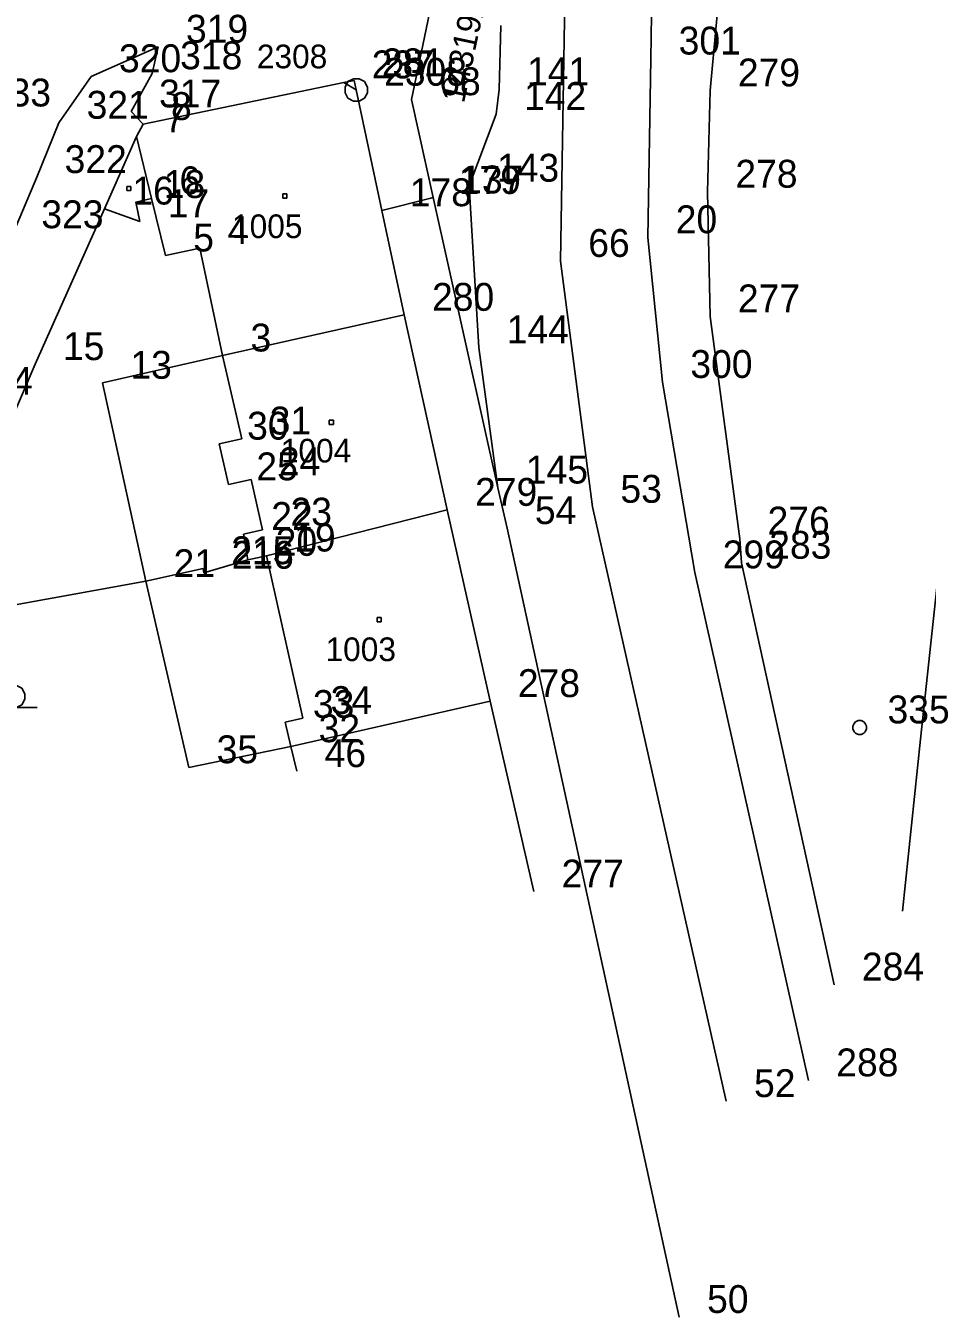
# Model space of a CAD drawing. Extents: x -822293 to -820259, y -1071573 to -1068794.
# Drawn here: x -821931.9 to -821867.2, y -1070505.3 to -1070412.6 of the extents above; entities that cross this region are included whole.
import ezdxf

# ---------------------------------------------------------------- set-up
doc = ezdxf.new("R2010")
doc.units = 0
for name, color, linetype in [('Vrstva 10', 7, 'Continuous'), ('Vrstva 11', 7, 'Continuous'), ('Vrstva 12', 7, 'Continuous'), ('Vrstva 14', 7, 'Continuous'), ('Vrstva 16', 7, 'Continuous'), ('Vrstva 2', 7, 'Continuous'), ('Vrstva 3', 7, 'Continuous'), ('Vrstva 5', 7, 'Continuous'), ('Vrstva 6', 7, 'Continuous'), ('Vrstva 8', 7, 'Continuous'), ('Vrstva 9', 7, 'Continuous')]:
    doc.layers.add(name, color=color, linetype=linetype)

# ---------------------------------------------------------------- blocks, each defined once
blk = doc.blocks.new('Z304')
at = {"layer": 'Vrstva 2'}
for p, q in [((-80, 20), (-60, 60)), ((-80, -20), (-80, 20)), ((-60, 60), (-20, 80)), ((-20, 80), (20, 80)), ((20, 80), (60, 60)), ((60, 60), (80, 20)), ((80, 20), (80, -20)), ((-60, -60), (-80, -20)), ((-20, -80), (-60, -60)), ((20, -80), (-20, -80)), ((60, -60), (20, -80)), ((20, -80), (170, -80)), ((80, -20), (60, -60))]:
    blk.add_line(p, q, dxfattribs=at)
blk = doc.blocks.new('Z402')
at = {"layer": 'Vrstva 2'}
for p, q in [((-10, 10), (20, 10)), ((-10, -20), (-10, 10)), ((20, 10), (20, -20)), ((20, -20), (-10, -20))]:
    blk.add_line(p, q, dxfattribs=at)
blk = doc.blocks.new('Z411')
at = {"layer": 'Vrstva 2'}
for p, q in [((-50, 10), (-40, 30)), ((-50, -10), (-50, 10)), ((-40, 30), (-30, 40)), ((-30, 40), (-10, 50)), ((-10, 50), (10, 50)), ((0, 0), (0, 0)), ((10, 50), (30, 40)), ((30, 40), (40, 30)), ((40, 30), (50, 10)), ((50, 10), (50, -10)), ((-40, -30), (-50, -10)), ((-30, -40), (-40, -30)), ((-10, -50), (-30, -40)), ((10, -50), (-10, -50)), ((30, -40), (10, -50)), ((40, -30), (30, -40)), ((50, -10), (40, -30))]:
    blk.add_line(p, q, dxfattribs=at)
blk = doc.blocks.new('Z101')
at = {"layer": 'Vrstva 2'}
for p, q in [((-80, 20), (-60, 60)), ((-80, -20), (-80, 20)), ((-60, 60), (-20, 80)), ((-20, 80), (20, 80)), ((0, 0), (0, 0)), ((20, 80), (60, 60)), ((60, 60), (80, 20)), ((80, 20), (80, -20)), ((-60, -60), (-80, -20)), ((-20, -80), (-60, -60)), ((20, -80), (-20, -80)), ((60, -60), (20, -80)), ((80, -20), (60, -60))]:
    blk.add_line(p, q, dxfattribs=at)

msp = doc.modelspace()

# ---------------------------------------------------------------- linework, layer by layer
at = {"layer": 'Vrstva 2'}
for p, q in [((-821904.18, -1070417.87), (-821901.3, -1070404.12)), ((-821893.16, -1070410.7), (-821893.49, -1070429.48)), ((-821886.96, -1070411.8), (-821887, -1070414.95)), ((-821897.77, -1070412.56), (-821897.89, -1070417.16)), ((-821887, -1070414.95), (-821887.21, -1070427.78)), ((-821909.03, -1070416.66), (-821923.43, -1070419.65)), ((-821908.3, -1070416.51), (-821909.03, -1070416.66)), ((-821908.3, -1070416.51), (-821908.14, -1070417.19)), ((-821908.14, -1070417.19), (-821906.3, -1070425.84)), ((-821897.89, -1070417.16), (-821898.1, -1070418.93)), ((-821902.61, -1070424.92), (-821904.18, -1070417.87)), ((-821898.1, -1070418.93), (-821900.04, -1070424.08)), ((-821923.9, -1070420.53), (-821923.43, -1070419.65)), ((-821926.21, -1070425.72), (-821923.9, -1070420.53)), ((-821900.04, -1070424.08), (-821899.34, -1070435.68)), ((-821931.19, -1070436.89), (-821926.21, -1070425.72)), ((-821906.3, -1070425.84), (-821902.78, -1070424.96)), ((-821902.78, -1070424.96), (-821902.61, -1070424.92)), ((-821902.61, -1070424.92), (-821897.97, -1070445.75)), ((-821906.3, -1070425.84), (-821904.7, -1070433.35)), ((-821887.21, -1070427.78), (-821886.16, -1070438.17)), ((-821891.18, -1070447.13), (-821893.49, -1070429.48)), ((-821904.7, -1070433.35), (-821917.73, -1070436.27)), ((-821904.7, -1070433.35), (-821901.61, -1070447.35)), ((-821899.34, -1070435.68), (-821897.97, -1070445.75)), ((-821917.73, -1070436.27), (-821926.35, -1070438.23)), ((-821939.09, -1070455.33), (-821931.19, -1070436.89)), ((-821926.35, -1070438.23), (-821923.25, -1070452.47)), ((-821886.16, -1070438.17), (-821883.84, -1070451.84)), ((-821897.97, -1070445.75), (-821897.32, -1070448.66)), ((-821901.61, -1070447.35), (-821914.59, -1070450.63)), ((-821901.61, -1070447.35), (-821898.54, -1070461.08)), ((-821881.59, -1070489.8), (-821891.18, -1070447.13)), ((-821897.32, -1070448.66), (-821884.96, -1070505.3)), ((-821914.59, -1070450.63), (-821915.92, -1070450.94)), ((-821919.12, -1070451.54), (-821923.25, -1070452.47)), ((-821919.08, -1070451.87), (-821919.12, -1070451.54)), ((-821915.92, -1070450.94), (-821919.08, -1070451.87)), ((-821923.25, -1070452.47), (-821939.09, -1070455.33)), ((-821923.25, -1070452.47), (-821920.16, -1070465.83)), ((-821883.84, -1070451.84), (-821875.69, -1070488.31)), ((-821912.84, -1070464.32), (-821898.54, -1070461.08)), ((-821898.54, -1070461.08), (-821895.4, -1070474.75)), ((-821920.16, -1070465.83), (-821912.84, -1070464.32))]:
    msp.add_line(p, q, dxfattribs=at)
at = {"layer": 'Vrstva 3'}
for p, q in [((-821881.86, -1070407.89), (-821882.75, -1070417.24)), ((-821922.36, -1070414.1), (-821927.17, -1070416.22)), ((-821922.78, -1070416.01), (-821922.36, -1070414.1)), ((-821927.17, -1070416.22), (-821929.49, -1070419.56)), ((-821924.29, -1070418.75), (-821922.78, -1070416.01)), ((-821909.03, -1070416.66), (-821908.14, -1070417.19)), ((-821882.75, -1070417.24), (-821882.93, -1070424.51)), ((-821923.43, -1070419.65), (-821924.29, -1070418.75)), ((-821929.49, -1070419.56), (-821931.07, -1070423.46)), ((-821922.83, -1070424.98), (-821923.9, -1070420.53)), ((-821931.07, -1070423.46), (-821932.74, -1070427.42)), ((-821882.93, -1070424.51), (-821882.75, -1070433.46)), ((-821926.21, -1070425.72), (-821923.67, -1070426.63)), ((-821923.96, -1070425.25), (-821922.83, -1070424.98)), ((-821923.67, -1070426.63), (-821923.96, -1070425.25)), ((-821922.83, -1070424.98), (-821921.84, -1070429.09)), ((-821921.84, -1070429.09), (-821919.37, -1070428.56)), ((-821919.37, -1070428.56), (-821917.73, -1070436.27)), ((-821882.75, -1070433.46), (-821880.62, -1070449.41)), ((-821917.73, -1070436.27), (-821916.35, -1070442.23)), ((-821916.35, -1070442.23), (-821917.97, -1070442.6)), ((-821917.97, -1070442.6), (-821917.31, -1070445.52)), ((-821917.31, -1070445.52), (-821915.69, -1070445.15)), ((-821915.69, -1070445.15), (-821914.86, -1070448.77)), ((-821914.86, -1070448.77), (-821916.24, -1070449.08)), ((-821916.24, -1070449.08), (-821915.92, -1070450.94)), ((-821880.62, -1070449.41), (-821880.5, -1070451.15)), ((-821914.59, -1070450.63), (-821911.98, -1070462.3)), ((-821880.5, -1070451.15), (-821873.85, -1070481.43)), ((-821867.64, -1070463.81), (-821866.41, -1070452.25)), ((-821911.98, -1070462.3), (-821913.25, -1070462.58)), ((-821913.25, -1070462.58), (-821912.84, -1070464.32)), ((-821912.84, -1070464.32), (-821912.41, -1070466.11)), ((-821868.94, -1070476.16), (-821867.64, -1070463.81))]:
    msp.add_line(p, q, dxfattribs=at)
at = {"layer": 'Vrstva 8'}
for p, q in [((-821922.36, -1070414.1), (-821922.36, -1070414.1)), ((-821887, -1070414.95), (-821887, -1070414.95)), ((-821927.17, -1070416.22), (-821927.17, -1070416.22)), ((-821922.78, -1070416.01), (-821922.78, -1070416.01)), ((-821909.03, -1070416.66), (-821909.03, -1070416.66)), ((-821908.3, -1070416.51), (-821908.3, -1070416.51)), ((-821908.14, -1070417.19), (-821908.14, -1070417.19)), ((-821897.89, -1070417.16), (-821897.89, -1070417.16)), ((-821882.75, -1070417.24), (-821882.75, -1070417.24)), ((-821904.18, -1070417.87), (-821904.18, -1070417.87)), ((-821924.29, -1070418.75), (-821924.29, -1070418.75)), ((-821898.1, -1070418.93), (-821898.1, -1070418.93)), ((-821929.49, -1070419.56), (-821929.49, -1070419.56)), ((-821923.43, -1070419.65), (-821923.43, -1070419.65)), ((-821923.9, -1070420.53), (-821923.9, -1070420.53)), ((-821931.07, -1070423.46), (-821931.07, -1070423.46)), ((-821900.04, -1070424.08), (-821900.04, -1070424.08)), ((-821882.93, -1070424.51), (-821882.93, -1070424.51)), ((-821926.21, -1070425.72), (-821926.21, -1070425.72)), ((-821923.96, -1070425.25), (-821923.96, -1070425.25)), ((-821922.83, -1070424.98), (-821922.83, -1070424.98)), ((-821902.78, -1070424.96), (-821902.78, -1070424.96)), ((-821902.61, -1070424.92), (-821902.61, -1070424.92)), ((-821923.67, -1070426.63), (-821923.67, -1070426.63)), ((-821906.3, -1070425.84), (-821906.3, -1070425.84)), ((-821887.21, -1070427.78), (-821887.21, -1070427.78)), ((-821921.84, -1070429.09), (-821921.84, -1070429.09)), ((-821919.37, -1070428.56), (-821919.37, -1070428.56)), ((-821893.49, -1070429.48), (-821893.49, -1070429.48)), ((-821904.7, -1070433.35), (-821904.7, -1070433.35)), ((-821882.75, -1070433.46), (-821882.75, -1070433.46)), ((-821899.34, -1070435.68), (-821899.34, -1070435.68)), ((-821917.73, -1070436.27), (-821917.73, -1070436.27)), ((-821931.19, -1070436.89), (-821931.19, -1070436.89)), ((-821926.35, -1070438.23), (-821926.35, -1070438.23)), ((-821886.16, -1070438.17), (-821886.16, -1070438.17)), ((-821916.35, -1070442.23), (-821916.35, -1070442.23)), ((-821917.97, -1070442.6), (-821917.97, -1070442.6)), ((-821915.69, -1070445.15), (-821915.69, -1070445.15)), ((-821917.31, -1070445.52), (-821917.31, -1070445.52)), ((-821897.97, -1070445.75), (-821897.97, -1070445.75)), ((-821901.61, -1070447.35), (-821901.61, -1070447.35)), ((-821891.18, -1070447.13), (-821891.18, -1070447.13)), ((-821914.86, -1070448.77), (-821914.86, -1070448.77)), ((-821897.32, -1070448.66), (-821897.32, -1070448.66)), ((-821916.24, -1070449.08), (-821916.24, -1070449.08)), ((-821880.62, -1070449.41), (-821880.62, -1070449.41)), ((-821914.59, -1070450.63), (-821914.59, -1070450.63)), ((-821919.12, -1070451.54), (-821919.12, -1070451.54)), ((-821915.92, -1070450.94), (-821915.92, -1070450.94)), ((-821880.5, -1070451.15), (-821880.5, -1070451.15)), ((-821923.25, -1070452.47), (-821923.25, -1070452.47)), ((-821919.08, -1070451.87), (-821919.08, -1070451.87)), ((-821883.84, -1070451.84), (-821883.84, -1070451.84)), ((-821898.54, -1070461.08), (-821898.54, -1070461.08)), ((-821913.25, -1070462.58), (-821913.25, -1070462.58)), ((-821911.98, -1070462.3), (-821911.98, -1070462.3)), ((-821872.01, -1070462.97), (-821872.01, -1070462.97)), ((-821912.84, -1070464.32), (-821912.84, -1070464.32)), ((-821867.64, -1070463.81), (-821867.64, -1070463.81)), ((-821920.16, -1070465.83), (-821920.16, -1070465.83)), ((-821912.41, -1070466.11), (-821912.41, -1070466.11)), ((-821895.4, -1070474.75), (-821895.4, -1070474.75)), ((-821868.94, -1070476.16), (-821868.94, -1070476.16)), ((-821873.85, -1070481.43), (-821873.85, -1070481.43)), ((-821875.69, -1070488.31), (-821875.69, -1070488.31)), ((-821881.59, -1070489.8), (-821881.59, -1070489.8)), ((-821884.96, -1070505.3), (-821884.96, -1070505.3))]:
    msp.add_line(p, q, dxfattribs=at)

# ---------------------------------------------------------------- block references
at = {"layer": 'Vrstva 10', "xscale": 0.01, "yscale": 0.01}
msp.add_blockref('Z304', (-821932.73, -1070460.74), dxfattribs=at)
at = {"layer": 'Vrstva 11', "xscale": 0.01, "yscale": 0.01}
for p in [(-821924.51, -1070424.22), (-821913.31, -1070424.76), (-821909.98, -1070441.01), (-821906.54, -1070455.18)]:
    msp.add_blockref('Z402', p, dxfattribs=at)
at = {"layer": 'Vrstva 12', "xscale": 0.01, "yscale": 0.01}
msp.add_blockref('Z411', (-821872.01, -1070462.97), dxfattribs=at)
at = {"layer": 'Vrstva 14', "xscale": 0.01, "yscale": 0.01}
msp.add_blockref('Z101', (-821908.14, -1070417.19), dxfattribs=at)

# ---------------------------------------------------------------- texts
at = {"layer": 'Vrstva 16'}
msp.add_text('2308', height=1.7, dxfattribs=at).set_placement((-821915.275, -1070415.64))
at = {"layer": 'Vrstva 5'}
msp.add_text('14319/9', height=1.7, rotation=78, dxfattribs=at).set_placement((-821900.41, -1070418.2))
at = {"layer": 'Vrstva 6'}
for s, p in [('1005', (-821917.058, -1070427.83)), ('1004', (-821913.556, -1070443.94)), ('1003', (-821910.346, -1070458.2))]:
    msp.add_text(s, height=1.7, dxfattribs=at).set_placement(p)
at = {"layer": 'Vrstva 9'}
for s, p in [('319', (-821920.36, -1070413.8)), ('301', (-821885, -1070414.65)), ('318', (-821920.78, -1070415.71)), ('320', (-821925.17, -1070415.92)), ('237', (-821907.03, -1070416.36)), ('281', (-821906.3, -1070416.21)), ('2308', (-821906.14, -1070416.89)), ('68', (-821902.18, -1070417.57)), ('141', (-821895.89, -1070416.86)), ('279', (-821880.75, -1070416.94)), ('333', (-821934.51, -1070418.38)), ('317', (-821922.29, -1070418.45)), ('321', (-821927.49, -1070419.26)), ('8', (-821921.43, -1070419.35)), ('142', (-821896.1, -1070418.63)), ('7', (-821921.9, -1070420.23)), ('322', (-821929.07, -1070423.16)), ('143', (-821898.04, -1070423.78)), ('18', (-821921.96, -1070424.95)), ('6', (-821920.83, -1070424.68)), ('179', (-821900.78, -1070424.66)), ('137', (-821900.61, -1070424.62)), ('278', (-821880.93, -1070424.21)), ('16', (-821924.21, -1070425.42)), ('178', (-821904.3, -1070425.54)), ('17', (-821921.67, -1070426.33)), ('323', (-821930.74, -1070427.12)), ('20', (-821885.21, -1070427.48)), ('4', (-821917.37, -1070428.26)), ('5', (-821919.84, -1070428.79)), ('66', (-821891.49, -1070429.18)), ('280', (-821902.7, -1070433.05)), ('277', (-821880.75, -1070433.16)), ('3', (-821915.73, -1070435.97)), ('144', (-821897.34, -1070435.38)), ('15', (-821929.19, -1070436.59)), ('13', (-821924.35, -1070437.93)), ('300', (-821884.16, -1070437.87)), ('324', (-821935.82, -1070439.08)), ('30', (-821915.97, -1070442.3)), ('31', (-821914.35, -1070441.93)), ('25', (-821915.31, -1070445.22)), ('24', (-821913.69, -1070444.85)), ('145', (-821895.97, -1070445.45)), ('279', (-821899.61, -1070447.05)), ('53', (-821889.18, -1070446.83)), ('22', (-821914.24, -1070448.78)), ('23', (-821912.86, -1070448.47)), ('54', (-821895.32, -1070448.36)), ('276', (-821878.62, -1070449.11)), ('20', (-821913.92, -1070450.64)), ('19', (-821912.59, -1070450.33)), ('283', (-821878.5, -1070450.85)), ('215', (-821917.12, -1070451.24)), ('216', (-821917.08, -1070451.57)), ('299', (-821881.84, -1070451.54)), ('21', (-821921.25, -1070452.17)), ('278', (-821896.54, -1070460.78)), ('34', (-821909.98, -1070462)), ('33', (-821911.25, -1070462.28)), ('335', (-821870.01, -1070462.67)), ('32', (-821910.84, -1070464.02)), ('35', (-821918.16, -1070465.53)), ('46', (-821910.41, -1070465.81)), ('277', (-821893.4, -1070474.45)), ('284', (-821871.85, -1070481.13)), ('288', (-821873.69, -1070488.01)), ('52', (-821879.59, -1070489.5)), ('50', (-821882.96, -1070505))]:
    msp.add_text(s, height=2, dxfattribs=at).set_placement(p)

doc.saveas('drawing.dxf')
